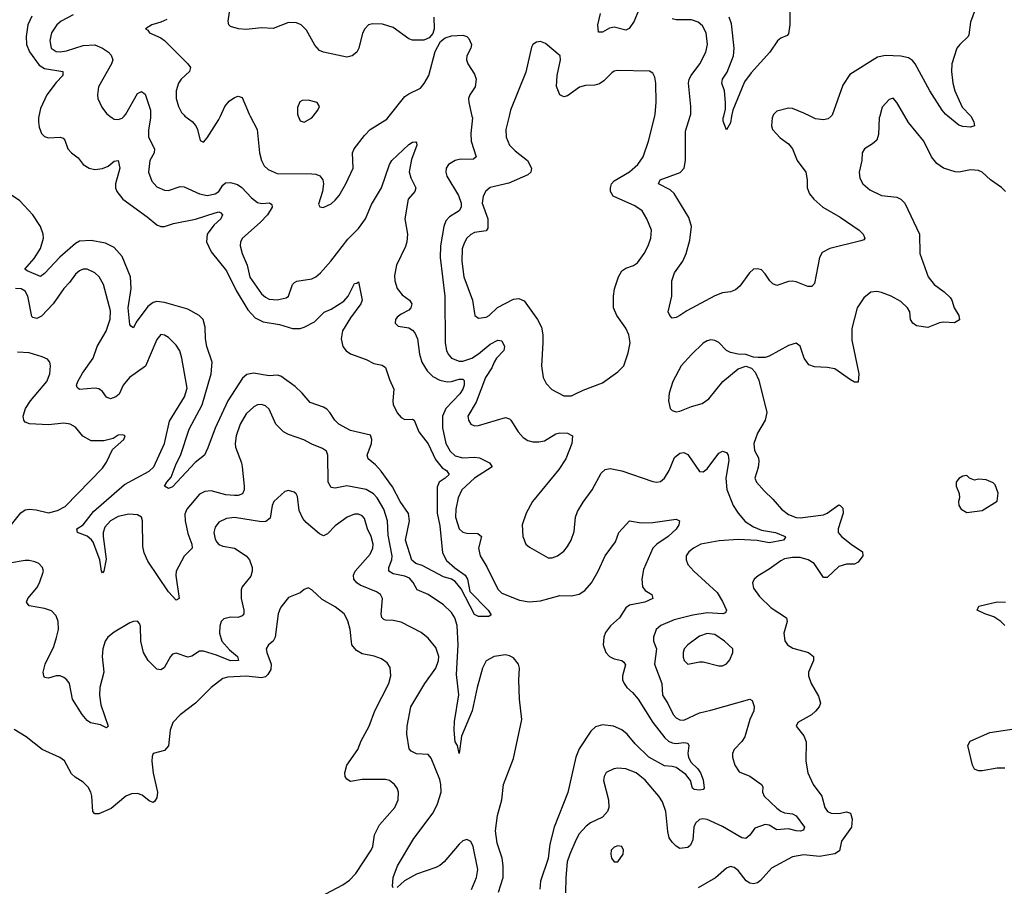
# Model space of a CAD drawing. Header units: inches. Extents: x 1771504 to 1971212, y 471788 to 643615.
# Tile 489 of 587: x 1893622 to 1898704, y 596024 to 600497. Entities that reach past the tile are written whole.
import ezdxf

# ---------------------------------------------------------------- set-up
doc = ezdxf.new("R2010")
doc.units = ezdxf.units.IN
doc.header["$MEASUREMENT"] = 0
doc.layers.add('B8599', color=7, linetype='Continuous')
doc.layers.add('B8690', color=7, linetype='Continuous')

msp = doc.modelspace()

# ---------------------------------------------------------------- linework, layer by layer
at = {"layer": 'B8599', "color": 5}
for points, elevation in [([(1893721.4, 600000), (1893719.1, 599990), (1893719.1, 599970), (1893722.5, 599942.5), (1893734.7, 599910), (1893750, 599894.7), (1893770, 599887.5), (1893830, 599890.9), (1893846.2, 599886.2), (1893855, 599875), (1893870.3, 599830), (1893888.9, 599810), (1893923.9, 599783.9), (1893950.2, 599750), (1893980.4, 599730), (1894010, 599724.1), (1894050, 599728.3), (1894078.2, 599741.8), (1894110, 599767.4), (1894130, 599770.4), (1894139, 599730), (1894115.9, 599650), (1894116.1, 599630), (1894123.2, 599610), (1894154.5, 599570), (1894280.2, 599480.2), (1894330, 599437.5), (1894350, 599429.3), (1894370, 599429.3), (1894415.6, 599444.4), (1894530, 599467.6), (1894630, 599501.1), (1894650, 599504.9), (1894659.6, 599499.6), (1894668.9, 599490), (1894659.7, 599470), (1894623.5, 599436.5), (1894589.8, 599390.2), (1894585.2, 599350), (1894610, 599299.2), (1894690, 599200.2), (1894739.9, 599099.9), (1894799.8, 598999.8), (1894837.9, 598957.9), (1894878.5, 598938.5), (1894963.3, 598923.3), (1895030, 598903.3), (1895070, 598904), (1895090.5, 598909.5), (1895143.1, 598936.9), (1895192.8, 598987.2), (1895230, 599002.3), (1895294.9, 599045.1), (1895317.1, 599070), (1895350, 599134.9), (1895362.7, 599137.3), (1895370, 599144.7), (1895389.2, 599050), (1895383.2, 599030), (1895330, 598958), (1895288.4, 598891.6), (1895281, 598850), (1895289.4, 598810), (1895307.4, 598787.4), (1895330, 598772.4), (1895410, 598742.7), (1895450, 598722.3), (1895493.2, 598713.2), (1895510, 598701.3), (1895530, 598640.4), (1895553.1, 598590), (1895547.7, 598530), (1895550, 598511), (1895570, 598467.9), (1895590, 598444.2), (1895610, 598433.4), (1895650, 598434.9), (1895657.3, 598430), (1895682.3, 598370), (1895730, 598308.5), (1895767.8, 598227.8), (1895803.2, 598183.2), (1895824.7, 598170), (1895839.1, 598150), (1895818.5, 598130), (1895787.6, 598110), (1895776.1, 598083.9), (1895777, 597950), (1895790, 597884.7), (1895804.5, 597744.5), (1895825.3, 597705.3), (1895867, 597667), (1895921.5, 597630), (1895933, 597610), (1895945.7, 597545.7), (1896040.2, 597450), (1896055.3, 597424.7), (1896043.5, 597416.5), (1895990, 597417.4), (1895970, 597426.6), (1895899.9, 597559.9), (1895870, 597596.9), (1895850, 597609.7), (1895810, 597622), (1895699.9, 597679.9), (1895665.7, 597690), (1895646.7, 597706.7), (1895613.7, 597810), (1895634.2, 597910), (1895628.1, 597948.1), (1895585.9, 598010), (1895545.5, 598085.5), (1895487.2, 598167.2), (1895458.8, 598198.8), (1895419.7, 598230), (1895415.5, 598250), (1895437.8, 598310), (1895438.9, 598330), (1895431.8, 598351.8), (1895330, 598377.2), (1895268.9, 598408.9), (1895247.7, 598430), (1895223.5, 598470), (1895207.4, 598487.4), (1895190, 598497.8), (1895121.6, 598521.6), (1895079.7, 598570), (1895043.2, 598603.2), (1894970, 598657.8), (1894950, 598661.6), (1894910, 598659.6), (1894827.8, 598672.2), (1894794.9, 598665.1), (1894772.3, 598647.7), (1894696.4, 598530), (1894630, 598388.7), (1894593.3, 598286.7), (1894575.2, 598250), (1894528.2, 598211.8), (1894410, 598085.6), (1894390, 598077), (1894370, 598089.2), (1894380.5, 598110), (1894403.3, 598136.7), (1894430, 598205.3), (1894452.3, 598247.7), (1894495.8, 598384.2), (1894564, 598510), (1894609.8, 598669.8), (1894615.4, 598730), (1894588.4, 598810), (1894581.6, 598850), (1894579.4, 598910), (1894568.7, 598950), (1894548.2, 598970), (1894490, 599002.8), (1894370, 599037.5), (1894330, 599042.5), (1894310, 599036.8), (1894284, 599016), (1894223.3, 598936.6), (1894210, 598906), (1894195.3, 598915.3), (1894190, 598924), (1894181.9, 599010), (1894197.5, 599110), (1894194.4, 599170), (1894150, 599274.6), (1894110, 599320.6), (1894064.2, 599344.2), (1893990, 599357.2), (1893930, 599354.4), (1893910, 599342.8), (1893828.7, 599271.3), (1893750, 599186.5), (1893730, 599171.5), (1893660.2, 599200.2), (1893648, 599210), (1893696.1, 599263.9), (1893730, 599316.5), (1893745.2, 599370), (1893743.4, 599390), (1893729.3, 599430), (1893690, 599489.8), (1893622, 599562), (1893574.4, 599594.4)], 320), ([(1894086.3, 600000), (1894099.1, 599990), (1894110, 599984.2), (1894130, 599982.3), (1894150, 599989.1), (1894160.3, 600000)], 340), ([(1894297.1, 600000), (1894297.2, 599990), (1894286.5, 599926.5), (1894286.4, 599890), (1894317.6, 599830), (1894315.2, 599810), (1894293.2, 599770), (1894287.2, 599710), (1894303.7, 599663.7), (1894330, 599634), (1894370, 599617.2), (1894390, 599616.2), (1894450, 599636.5), (1894470, 599635.2), (1894550, 599598.6), (1894590.1, 599590.1), (1894630, 599597.6), (1894648.9, 599610), (1894670, 599642.6), (1894684.7, 599655.3), (1894710, 599656.9), (1894746.5, 599646.5), (1894769, 599631), (1894818.1, 599578.1), (1894850, 599554), (1894871.6, 599548.4), (1894911.3, 599551.3), (1894923.4, 599543.4), (1894924.4, 599530), (1894901.6, 599490), (1894863.7, 599450), (1894772.3, 599370), (1894761.6, 599350), (1894759.8, 599330), (1894769.4, 599290), (1894795.3, 599230), (1894810, 599167.7), (1894870, 599082.6), (1894890, 599064.2), (1894910, 599054.7), (1894950, 599051.9), (1894998, 599062), (1895010, 599070.4), (1895029.8, 599130), (1895040, 599140), (1895052.5, 599147.5), (1895130, 599159.1), (1895150, 599169.1), (1895174.7, 599190), (1895227.6, 599250), (1895315.1, 599364.9), (1895370, 599419), (1895406.3, 599470), (1895436.9, 599543.1), (1895488.6, 599630), (1895530.6, 599749.4), (1895542.2, 599770), (1895630, 599853.8), (1895650, 599865.5), (1895666, 599866), (1895670, 599862), (1895672, 599850), (1895644, 599776), (1895632.6, 599712.6), (1895640.5, 599680.5), (1895667.4, 599630), (1895661.3, 599610), (1895627, 599570), (1895609.3, 599470), (1895623.2, 599390), (1895620.2, 599350), (1895613.8, 599326.2), (1895567, 599230), (1895557, 599177), (1895558.5, 599150), (1895570.2, 599110), (1895596.5, 599076.5), (1895634, 599050), (1895646.3, 599030), (1895640.9, 599010), (1895630, 598997.4), (1895590, 598977.4), (1895570, 598961.3), (1895562.4, 598950), (1895560.3, 598930), (1895575.3, 598915.2), (1895630, 598906.7), (1895650, 598894.9), (1895661.4, 598881.4), (1895675, 598850), (1895686, 598770), (1895697.8, 598730), (1895724.6, 598684.6), (1895754.9, 598654.9), (1895790, 598637.1), (1895828.1, 598628.1), (1895850, 598629.1), (1895890, 598641.5), (1895910, 598641.1), (1895915.5, 598635.5), (1895916, 598610), (1895908.8, 598590), (1895893.2, 598566.8), (1895820.9, 598490), (1895804.3, 598450), (1895803.6, 598390), (1895821.4, 598310), (1895843.5, 598270), (1895870, 598246.1), (1895910, 598236.5), (1895970, 598239.9), (1895995.3, 598235.3), (1896046.4, 598210), (1896060.7, 598190), (1895968.8, 598130), (1895903.9, 598070), (1895885, 598030), (1895872.5, 597970), (1895870.8, 597930), (1895889.4, 597870), (1895910, 597851.3), (1895930, 597846.4), (1895985.8, 597845.8), (1896005.7, 597830), (1895990.2, 597770), (1895998, 597730), (1896033.6, 597673.6), (1896090, 597558.5), (1896110, 597536.3), (1896201.2, 597501.2), (1896252.1, 597492), (1896310, 597497.2), (1896410, 597524.7), (1896470, 597523.5), (1896510, 597532.2), (1896539.1, 597550), (1896573.1, 597590), (1896607.4, 597650), (1896643.9, 597730), (1896697.7, 597802.3), (1896714.5, 597850), (1896768.9, 597911.1), (1896830, 597899.7), (1896890, 597902.3), (1897010, 597918.3), (1897027.7, 597910), (1897024, 597890), (1897010, 597867.8), (1896968.9, 597830), (1896910.1, 597789.9), (1896890.2, 597770), (1896841.6, 597658.4), (1896832.9, 597610), (1896836.9, 597570), (1896850.1, 597550.1), (1896885.5, 597530), (1896890.4, 597510), (1896848.4, 597490), (1896770, 597475.2), (1896750, 597462), (1896718.5, 597410), (1896671.4, 597368.6), (1896645.9, 597334.1), (1896636.9, 597310), (1896634.2, 597270), (1896646.9, 597230), (1896666.3, 597210), (1896690, 597198.6), (1896729.4, 597189.4), (1896741, 597181), (1896748, 597168), (1896732.6, 597110), (1896733.6, 597090), (1896741.3, 597070), (1896755, 597050), (1896785.1, 597025.1), (1896814.5, 596990), (1896889.3, 596870), (1896951, 596791), (1896970, 596772.7), (1896990, 596764), (1897010, 596760.9), (1897050, 596766.7), (1897070, 596763), (1897075.5, 596750), (1897070.1, 596710), (1897073.5, 596690), (1897085.2, 596665.2), (1897122.8, 596630), (1897136.1, 596610), (1897150, 596573.4), (1897155.6, 596530), (1897150, 596523.5), (1897130, 596519.8), (1897103, 596523), (1897095.1, 596530), (1897083.5, 596570), (1897060.5, 596600.5), (1897010, 596636.5), (1896990, 596642.7), (1896950, 596645.4), (1896870, 596689.9), (1896799.1, 596759.1), (1896758.2, 596810), (1896730, 596831.2), (1896687, 596850), (1896630, 596858), (1896593.4, 596846.6), (1896570, 596825.6), (1896510, 596734.2), (1896492.3, 596690), (1896451.7, 596508.3), (1896380.5, 596330), (1896357.7, 596242.3), (1896350, 596168), (1896309.5, 596050), (1896306.4, 596010)], 340), ([(1894474.9, 600000), (1894512.4, 599972.4), (1894530.3, 599950), (1894539.6, 599930), (1894553.4, 599873.4), (1894570, 599864.9), (1894590, 599888), (1894650, 599982), (1894658.3, 600000)], 360), ([(1894811, 600000), (1894847.8, 599930), (1894859.7, 599810), (1894870.1, 599770.2), (1894883.5, 599743.5), (1894904.4, 599724.4), (1894950, 599703.8), (1895130, 599702.4), (1895150, 599700.3), (1895171.3, 599691.3), (1895187, 599670), (1895190.3, 599650), (1895184.2, 599610), (1895164.5, 599544.5), (1895170.9, 599530.9), (1895187.9, 599527.9), (1895230, 599546.7), (1895250, 599566), (1895270, 599590.6), (1895305.1, 599650), (1895342.6, 599730), (1895340.3, 599810), (1895348.8, 599830), (1895400.9, 599899.1), (1895431.2, 599930), (1895516.2, 599983.8), (1895529.2, 600000)], 360), ([(1895059.8, 600000), (1895070, 599976), (1895090, 599967.7), (1895130, 599990.8), (1895137.3, 600000)], 380), ([(1895955.9, 600000), (1895958.2, 599990), (1895950.2, 599909.8), (1895952.5, 599870), (1895977.8, 599790), (1895963.4, 599776.6), (1895890, 599774.9), (1895869.5, 599770.5), (1895835.6, 599750), (1895823.2, 599730), (1895820.6, 599710), (1895826.2, 599690), (1895887.5, 599590), (1895900.1, 599550), (1895901.4, 599530), (1895890.1, 599509.9), (1895840.6, 599479.4), (1895821.6, 599458.4), (1895810.8, 599429.2), (1895793.7, 599330), (1895792.4, 599270), (1895816.8, 599070), (1895817.5, 598830), (1895824.5, 598790), (1895833.1, 598770), (1895850.2, 598750), (1895890, 598734.7), (1895910, 598735), (1895955.5, 598750), (1895990, 598771.9), (1896050, 598821.7), (1896090, 598842.2), (1896110, 598839.6), (1896124.5, 598810), (1896120.8, 598790), (1896083.5, 598750), (1896070.2, 598730), (1896059.3, 598700.7), (1896027, 598650), (1895977.3, 598522.7), (1895934.4, 598450), (1895938.4, 598430), (1895950.8, 598410), (1895970, 598401.3), (1895990, 598401.7), (1896130, 598444.2), (1896150, 598437), (1896156.5, 598430), (1896195.2, 598370), (1896220.6, 598340.6), (1896245.2, 598325.2), (1896270, 598318.4), (1896302.2, 598317.8), (1896330, 598323.6), (1896390, 598360.3), (1896410, 598365.5), (1896450, 598362.4), (1896475.8, 598350), (1896471.3, 598310), (1896440.2, 598230), (1896404.3, 598175.7), (1896269.4, 598010.6), (1896235.8, 597950), (1896216.1, 597890), (1896219.6, 597830), (1896234.9, 597790), (1896253.9, 597773.9), (1896350, 597719), (1896370, 597719), (1896398.4, 597730), (1896430, 597753.4), (1896450, 597777.6), (1896469.1, 597810.9), (1896484.4, 597855.6), (1896491.4, 597930), (1896500.9, 597959.1), (1896530, 598007), (1896577.2, 598070), (1896623.9, 598156.1), (1896644, 598176), (1896670, 598181.3), (1896730, 598169), (1896890, 598113.1), (1896910, 598110.3), (1896930, 598113.7), (1896950, 598130.4), (1896974.5, 598170), (1897002.3, 598237.7), (1897030, 598259.6), (1897050, 598263.2), (1897070, 598252.9), (1897130, 598165.3), (1897150, 598163.1), (1897170, 598179.6), (1897230, 598259.5), (1897250, 598270.2), (1897270, 598263.1), (1897278, 598250), (1897281.7, 598221.7), (1897266.4, 598130), (1897272.2, 598072.2), (1897305.3, 597990), (1897329.6, 597950), (1897366.9, 597906.9), (1897410, 597880.1), (1897450, 597863.1), (1897522.4, 597850), (1897573.7, 597830), (1897574.2, 597825.8), (1897564.7, 597810), (1897490, 597797.3), (1897429, 597809), (1897330, 597813.3), (1897232.5, 597807.5), (1897137.3, 597790), (1897099.3, 597770), (1897075.8, 597750), (1897062.3, 597730), (1897061.7, 597710), (1897070, 597685.5), (1897101.1, 597650), (1897221.1, 597541.1), (1897250, 597494.6), (1897270, 597448.7), (1897265.1, 597434.9), (1897251.3, 597430), (1897170, 597435.4), (1897095.9, 597424.1), (1897000.3, 597399.7), (1896930.4, 597370), (1896907, 597350), (1896892.6, 597310), (1896893.8, 597290), (1896909.4, 597249.4), (1896898.9, 597170), (1896936.1, 597070), (1896940.2, 597010), (1896967.3, 596967.3), (1896995, 596910), (1897010, 596894.2), (1897030, 596883), (1897050, 596881), (1897130, 596920.2), (1897190, 596932.6), (1897390, 596990.4), (1897403, 596983), (1897412.4, 596952.4), (1897411.2, 596930), (1897390, 596884.5), (1897364.1, 596795.9), (1897349.4, 596770.6), (1897310.4, 596730), (1897300.5, 596710), (1897300.5, 596690), (1897312.4, 596650), (1897334.7, 596614.7), (1897390, 596592.7), (1897450.8, 596550), (1897457, 596537), (1897456, 596510), (1897464.9, 596490), (1897530, 596426.7), (1897550, 596411), (1897570, 596402.5), (1897610, 596398.2), (1897630, 596386.9), (1897672.4, 596330), (1897667.1, 596312.9), (1897651.7, 596308.3), (1897630.1, 596309.9), (1897590, 596319.9), (1897530, 596316.2), (1897490, 596340.2), (1897470, 596342.6), (1897416, 596324), (1897390, 596288.2), (1897369.1, 596270.9), (1897350, 596274.5), (1897250, 596333), (1897170, 596368.7), (1897148.2, 596371.8), (1897130, 596368.2), (1897110, 596349.5), (1897102.2, 596330), (1897095.6, 596264.4), (1897084.3, 596235.7), (1897070, 596223.5), (1897030, 596219.7), (1897010.9, 596230.9), (1896990, 596251.3), (1896974.9, 596274.9), (1896967, 596307), (1896956.3, 596410), (1896940.4, 596460.4), (1896920.4, 596490), (1896850, 596572.3), (1896803.5, 596610), (1896750, 596630.8), (1896710, 596634), (1896689.3, 596630.7), (1896649.2, 596610.8), (1896638.7, 596590), (1896636, 596570), (1896661.8, 596470), (1896662.2, 596430), (1896656.3, 596410), (1896630, 596380.8), (1896568.8, 596351.2), (1896545.6, 596334.4), (1896510, 596295.4), (1896493.9, 596266.1), (1896460.6, 596190), (1896448.1, 596150), (1896440.2, 596070), (1896439.7, 595990)], 360), ([(1896148, 600000), (1896131.1, 599930), (1896133.4, 599890), (1896150.2, 599850.2), (1896180.1, 599820.1), (1896242.8, 599770), (1896264, 599730), (1896260.3, 599710), (1896244.3, 599695.7), (1896147.3, 599652.7), (1896050, 599631.4), (1896027.1, 599612.9), (1896013.6, 599586.4), (1896009.6, 599550.4), (1896038, 599470), (1896038.5, 599421.5), (1896030, 599407.7), (1895970, 599398), (1895950, 599389), (1895929.7, 599370.3), (1895915.5, 599344.5), (1895906.3, 599313.7), (1895903.4, 599250), (1895913.8, 599170), (1895958.2, 599050), (1895970.5, 598970), (1895990, 598955.8), (1896030, 598960.9), (1896045.1, 598970), (1896088.5, 599011.5), (1896170, 599053.8), (1896197.6, 599057.6), (1896225.8, 599045.8), (1896294.7, 598950), (1896315.2, 598910), (1896321.6, 598870), (1896321.6, 598830), (1896314.6, 598710), (1896323.7, 598650), (1896338.6, 598618.5), (1896368.2, 598588.2), (1896430, 598556.5), (1896470, 598555.3), (1896490, 598565.3), (1896530, 598585.7), (1896630, 598622.4), (1896710, 598679.3), (1896739.6, 598710), (1896762, 598778), (1896772.4, 598830), (1896765.7, 598870), (1896750, 598905.1), (1896703.9, 598970), (1896687.6, 599010), (1896686.6, 599070), (1896692.7, 599107.3), (1896712.2, 599170), (1896730, 599200.3), (1896750, 599215.2), (1896790, 599228.9), (1896810, 599242), (1896844.4, 599290), (1896865.7, 599330), (1896879.7, 599370), (1896883.1, 599410), (1896859.7, 599470), (1896834, 599510), (1896796.2, 599536.2), (1896685.9, 599585.9), (1896670.6, 599610), (1896670.6, 599630), (1896677, 599650), (1896690, 599665.4), (1896770, 599712.3), (1896812, 599750), (1896839.3, 599790), (1896867.8, 599870), (1896899.7, 600000)], 380), ([(1897509.8, 600000), (1897505.5, 599990), (1897502, 599950), (1897507.3, 599930), (1897546.6, 599886.6), (1897590, 599857.3), (1897610, 599831), (1897635.3, 599770), (1897679.5, 599710), (1897687, 599670), (1897685.7, 599630), (1897698, 599598), (1897720.5, 599570), (1897768, 599530), (1897857.3, 599477.3), (1897954.4, 599410), (1897974.9, 599390), (1897984, 599370), (1897978.4, 599361.6), (1897964.1, 599355.9), (1897803.6, 599316.5), (1897764.5, 599295.6), (1897750.2, 599269.8), (1897724.9, 599135.1), (1897710, 599119.5), (1897690, 599119.6), (1897630, 599144.5), (1897610, 599147), (1897590, 599146.6), (1897530, 599124.5), (1897510, 599134.5), (1897494.5, 599150), (1897470, 599186), (1897450, 599206), (1897430, 599212), (1897410, 599209.4), (1897388.9, 599191.1), (1897338.3, 599121.7), (1897316.7, 599103.3), (1897290, 599091.8), (1897250, 599087.6), (1897210, 599071.5), (1897066.1, 598993.9), (1897030, 598969.5), (1897010, 598959.3), (1896990, 598957.2), (1896977.2, 598970), (1896969.5, 598990), (1896987.8, 599070), (1896987.1, 599150), (1897002.2, 599190), (1897043.9, 599250), (1897061.8, 599290), (1897081.1, 599358.9), (1897089, 599430), (1897075.8, 599475.8), (1896999.8, 599599.8), (1896978.7, 599618.7), (1896918.4, 599650), (1896927.8, 599670), (1897030.7, 599709.3), (1897051.2, 599730), (1897058.5, 599770), (1897058.7, 599921.3), (1897082.6, 600000)], 360), ([(1898060.9, 600000), (1898058, 599990), (1898055.4, 599904.6), (1898045.3, 599874.8), (1898024.2, 599855.8), (1897982, 599830), (1897970.3, 599810), (1897967.9, 599770), (1897955.3, 599710), (1897958.9, 599678.9), (1897974, 599650), (1898010, 599619.5), (1898070, 599590.3), (1898150, 599580.8), (1898170.1, 599570.1), (1898190.2, 599550), (1898266.2, 599390), (1898268.2, 599290), (1898310.2, 599170.2), (1898341.3, 599130), (1898393.3, 599093.3), (1898424, 599064), (1898433.7, 599050), (1898444.6, 599010), (1898468.9, 598970), (1898472.8, 598947.2), (1898447.3, 598932.7), (1898390, 598936), (1898370, 598932.8), (1898310, 598908.7), (1898250, 598916.4), (1898231.5, 598930), (1898219.7, 598950), (1898216.8, 598990), (1898204.5, 599010), (1898170, 599041.8), (1898120.5, 599070), (1898070, 599089), (1898046.5, 599093.5), (1898014.8, 599090), (1897979.1, 599060.9), (1897944.6, 599010), (1897916.8, 598903.2), (1897916.7, 598843.3), (1897953, 598670), (1897950, 598627), (1897930, 598626.9), (1897910, 598637.7), (1897830, 598694.8), (1897790, 598702.4), (1897724.7, 598704.7), (1897695.5, 598715.5), (1897671.1, 598750), (1897650, 598812.7), (1897630, 598827.8), (1897590, 598816.1), (1897490, 598761.1), (1897470, 598754.3), (1897433, 598753), (1897410, 598754.5), (1897369.4, 598769.4), (1897330, 598771.5), (1897290, 598779.7), (1897269.8, 598789.8), (1897230, 598831.3), (1897210, 598842), (1897190, 598844.4), (1897170, 598839.8), (1897150, 598826.9), (1897090, 598769.8), (1897036.9, 598710), (1896993, 598630), (1896974.7, 598570), (1896970.3, 598530.3), (1896979.3, 598490), (1896990, 598479.3), (1897010, 598473.7), (1897030, 598476), (1897090, 598500.2), (1897144.5, 598515.5), (1897179, 598541), (1897251.1, 598630), (1897330, 598694.4), (1897370, 598708.2), (1897398.3, 598698.3), (1897417.5, 598677.5), (1897436.7, 598636.7), (1897479.1, 598470), (1897469.3, 598430), (1897430, 598362.6), (1897411.7, 598310), (1897414.3, 598274.3), (1897434.9, 598234.9), (1897437.5, 598217.5), (1897434.4, 598185.6), (1897416, 598130), (1897424.2, 598110), (1897464.6, 598064.6), (1897510, 598023.1), (1897554.5, 597970), (1897590, 597943.8), (1897630, 597927.6), (1897650, 597926.5), (1897770, 597942.1), (1897790, 597950.8), (1897850, 597992.4), (1897856.3, 597990), (1897870, 597976.3), (1897872, 597950), (1897846.9, 597870), (1897846.7, 597850), (1897863.8, 597830), (1897912.8, 597790), (1897972.8, 597750), (1897974, 597730), (1897950, 597696.8), (1897930, 597686.2), (1897890, 597686.6), (1897850, 597674.2), (1897790, 597618), (1897770, 597618), (1897722, 597690), (1897692.4, 597710), (1897650, 597720.4), (1897610, 597721.8), (1897570, 597714.2), (1897550, 597704.2), (1897490, 597660.9), (1897432.9, 597627.1), (1897413.4, 597610), (1897404.4, 597590), (1897410, 597562.8), (1897439.9, 597519.9), (1897501.4, 597461.4), (1897580.4, 597410), (1897582.6, 597390), (1897566.3, 597330), (1897571.6, 597291.6), (1897584.9, 597270), (1897612.7, 597252.7), (1897694, 597230), (1897719.3, 597210), (1897718.4, 597190), (1897693.4, 597130), (1897693.1, 597110), (1897707.4, 597070), (1897745.2, 597005.2), (1897755.6, 596970), (1897747.9, 596950), (1897730, 596927.6), (1897709.4, 596909.4), (1897639.1, 596870), (1897630.5, 596850), (1897670, 596800.4), (1897681.6, 596770), (1897680.2, 596670), (1897689.3, 596609.3), (1897718, 596550), (1897762, 596490), (1897777.6, 596430), (1897790.9, 596410.9), (1897810, 596401.1), (1897850, 596399.2), (1897890, 596407.6), (1897910, 596402), (1897919.2, 596370), (1897915, 596330), (1897863.4, 596256.6), (1897853.3, 596206.7), (1897830, 596192.4), (1897750, 596177.1), (1897670, 596186.8), (1897610, 596175.9), (1897502.3, 596117.7), (1897446, 596054), (1897430, 596042.4), (1897410, 596037.4), (1897390, 596040.9), (1897371.8, 596051.8), (1897330, 596104.8), (1897310, 596121.1), (1897290, 596126.6), (1897270, 596118), (1897212.9, 596067.2), (1897123.9, 596016.1)], 380), ([(1897296.7, 600000), (1897290, 599964), (1897270, 599928.7), (1897253.6, 599973.6), (1897253.3, 599990), (1897255.9, 600000)], 340), ([(1897810.4, 600000), (1897794.5, 599985.5), (1897770, 599980.9), (1897730, 599986.2), (1897701.7, 600000)], 360), ([(1898710.6, 599610), (1898690, 599631.3), (1898632.8, 599670), (1898590, 599709.8), (1898570, 599718.4), (1898530, 599722.5), (1898470, 599710.7), (1898450, 599711.5), (1898390.5, 599730.5), (1898355, 599755), (1898327.4, 599790), (1898289, 599871), (1898210, 599967), (1898190.6, 600000)], 380), ([(1898530.5, 600000), (1898547.4, 599970), (1898550.4, 599949.6), (1898530, 599943), (1898490, 599946), (1898470, 599953.1), (1898412.1, 600000)], 360), ([(1896094, 595994), (1896116.5, 596070), (1896118, 596130), (1896111.9, 596170), (1896086.2, 596246.2), (1896078.5, 596310), (1896088.2, 596390), (1896110.4, 596470), (1896118.6, 596550), (1896170, 596683.8), (1896214.2, 596885.8), (1896201.6, 596990), (1896197.6, 597090), (1896201.6, 597150), (1896197.3, 597170), (1896170, 597202.8), (1896150, 597214.3), (1896130, 597218.4), (1896070.6, 597210), (1896030, 597187.3), (1896010.7, 597149.3), (1895982.3, 597050), (1895957.5, 596930), (1895901.7, 596798.3), (1895890, 596708.7), (1895882, 596750), (1895870, 596769.2), (1895863.7, 596830), (1895865.3, 596874.7), (1895887.9, 597012.1), (1895877.2, 597117.2), (1895885.8, 597270), (1895879.6, 597370), (1895868.6, 597410), (1895850, 597436.5), (1895810, 597477), (1895730, 597529.9), (1895674.1, 597554.1), (1895653, 597593), (1895633.9, 597613.9), (1895610, 597624.9), (1895550, 597637.3), (1895527.3, 597650), (1895526.8, 597670), (1895543.1, 597710), (1895545, 597730), (1895523.5, 597836.5), (1895520.2, 597910), (1895501.4, 597970), (1895466.8, 598030), (1895447.7, 598050), (1895410, 598072.1), (1895310, 598090.6), (1895250, 598079.8), (1895230, 598083.1), (1895214.4, 598110), (1895212.6, 598250), (1895205.6, 598270), (1895184.2, 598284.2), (1895130, 598305.6), (1895088.1, 598328.1), (1895010, 598356), (1894983.6, 598370), (1894944, 598410), (1894910, 598487.3), (1894890, 598503.6), (1894870, 598511.5), (1894850, 598509.6), (1894830, 598499.7), (1894790, 598462.4), (1894760.2, 598410), (1894738.8, 598350), (1894733.4, 598310), (1894735.8, 598290), (1894766.4, 598210), (1894769.3, 598190), (1894780.2, 598090), (1894780.2, 598070), (1894771.5, 598050), (1894750, 598041.8), (1894730, 598040.6), (1894685.5, 598045.5), (1894610, 598064.5), (1894578, 598062), (1894550, 598048.2), (1894483.8, 597970), (1894475, 597945), (1894476.1, 597910), (1894490, 597844.9), (1894510.2, 597790), (1894511.4, 597770), (1894470, 597728.6), (1894428.8, 597650), (1894427.8, 597627.8), (1894444.7, 597510), (1894430, 597501.2), (1894390, 597543.5), (1894282.4, 597702.4), (1894264.5, 597744.5), (1894257.6, 597777.6), (1894256.2, 597910), (1894249.7, 597930), (1894230, 597940.9), (1894185.7, 597945.7), (1894130, 597932.8), (1894090.1, 597910), (1894062.1, 597877.9), (1894052.7, 597850), (1894052.2, 597830), (1894068.2, 597711.8), (1894056.3, 597650), (1894050, 597641.2), (1894043.7, 597650), (1894035.6, 597710), (1894000.8, 597800.8), (1893993.1, 597813.1), (1893970, 597831.9), (1893920.5, 597850), (1893916.9, 597870), (1893950, 597889.2), (1894002.1, 597957.9), (1894162.1, 598097.9), (1894290, 598166.8), (1894314, 598190), (1894368.8, 598310), (1894395.1, 598424.9), (1894472.1, 598550), (1894485.5, 598594.5), (1894458.6, 598750), (1894447.7, 598787.7), (1894430, 598816.9), (1894390, 598857.6), (1894370, 598869.6), (1894350, 598871.8), (1894330, 598846.6), (1894271.6, 598708.4), (1894189.3, 598650), (1894156.3, 598610), (1894134.9, 598565.1), (1894117.4, 598550), (1894090, 598540.7), (1894070, 598548.3), (1894050, 598577.3), (1894030, 598592.2), (1894010, 598594.9), (1893930, 598589), (1893918, 598598), (1893914.7, 598610), (1893922.2, 598630), (1893946.8, 598673.2), (1894001.7, 598750), (1894021.4, 598810), (1894068, 598890), (1894089.2, 598950.8), (1894090, 598995.1), (1894053.7, 599130), (1894031.6, 599170), (1894010, 599189.8), (1893970, 599209.8), (1893950, 599209.7), (1893930, 599201.1), (1893910, 599183.6), (1893879.4, 599140.6), (1893850, 599109.3), (1893795.3, 599030), (1893733.8, 598966.2), (1893710, 598954.7), (1893690, 598959.6), (1893685, 598965), (1893663, 599070), (1893650, 599096.2), (1893628.8, 599108.8), (1893601, 599110)], 340), ([(1893565.5, 597874.5), (1893627.9, 597952.1), (1893650, 597967.3), (1893670, 597971), (1893707.7, 597967.7), (1893770, 597951.2), (1893816.5, 597963.5), (1893856.2, 597983.8), (1894050, 598182.4), (1894070, 598213.4), (1894100.5, 598279.5), (1894159, 598330), (1894166, 598350), (1894154, 598354), (1894130, 598352.3), (1894104.5, 598335.5), (1894056.7, 598323.3), (1893990, 598323.1), (1893946.9, 598346.9), (1893910, 598394), (1893882, 598410), (1893850, 598414.7), (1893770, 598406), (1893671.7, 598411.7), (1893650, 598419.7), (1893643.5, 598430), (1893640.2, 598450), (1893651.3, 598490), (1893676.8, 598530), (1893761.2, 598630), (1893776.8, 598670), (1893781.4, 598710), (1893777.7, 598730), (1893764.9, 598744.9), (1893737.3, 598757.3), (1893670, 598778.4), (1893610, 598781.5)], 360), ([(1895550, 596015.3), (1895545.4, 596025.4), (1895549.7, 596069.7), (1895572, 596130), (1895656.5, 596270), (1895756.1, 596403.9), (1895778.3, 596450), (1895796.8, 596510), (1895795.7, 596550), (1895790, 596574.5), (1895745, 596685), (1895730, 596703.5), (1895670, 596707.4), (1895641.7, 596721.7), (1895632.8, 596732.8), (1895619.3, 596810), (1895622.2, 596850), (1895640.8, 596950), (1895712.4, 597070), (1895769.8, 597150), (1895783.4, 597190), (1895784.6, 597210), (1895770, 597255.8), (1895730, 597304.4), (1895693.6, 597333.6), (1895590, 597387.7), (1895550, 597396.5), (1895510, 597397.3), (1895501.7, 597401.7), (1895491.8, 597411.8), (1895488.4, 597428.4), (1895495.3, 597510), (1895484.7, 597530), (1895464.3, 597544.3), (1895379.2, 597579.2), (1895362.2, 597590), (1895345.8, 597610), (1895344.4, 597630), (1895353.8, 597650), (1895430, 597738.5), (1895444.9, 597770), (1895446.1, 597790), (1895435.8, 597830), (1895417.1, 597870), (1895401.9, 597921.9), (1895390, 597937.1), (1895370, 597945.2), (1895350, 597944.9), (1895312.9, 597930), (1895250, 597885), (1895210, 597842.7), (1895190, 597833.3), (1895170, 597843.1), (1895101, 597901), (1895082.5, 597922.5), (1895063.9, 597963.9), (1895056.4, 598036.4), (1895049.7, 598049.7), (1895038.5, 598058.5), (1895010, 598067.8), (1894990, 598062.4), (1894934.3, 598010), (1894924.7, 597990), (1894915, 597925), (1894892.8, 597907.2), (1894870, 597905.7), (1894730, 597927.2), (1894690, 597922.4), (1894650, 597903.7), (1894630, 597877.4), (1894624.5, 597850), (1894630, 597816.4), (1894640, 597800), (1894650, 597787.5), (1894670, 597778.9), (1894730, 597769), (1894790.6, 597730), (1894808.7, 597708.7), (1894821.6, 597670), (1894822.4, 597650), (1894815.6, 597624.4), (1894770.6, 597569.4), (1894765.2, 597554.8), (1894764.6, 597510), (1894778.5, 597450), (1894779, 597430), (1894770, 597420.4), (1894750, 597411.9), (1894710, 597413.8), (1894676, 597404), (1894661.8, 597390), (1894654.1, 597365.9), (1894652.7, 597330), (1894665.6, 597290), (1894704, 597244), (1894745.7, 597210), (1894750.4, 597190), (1894710, 597188.5), (1894637.4, 597217.4), (1894570, 597237.3), (1894550, 597238), (1894510, 597212.1), (1894490, 597206.2), (1894430, 597227.6), (1894410, 597221.5), (1894399.7, 597210), (1894367.7, 597152.3), (1894350, 597140.9), (1894330, 597144.2), (1894284.4, 597190), (1894261.1, 597230), (1894247.7, 597290), (1894246, 597366), (1894240.7, 597380.7), (1894230, 597391.8), (1894210, 597391.1), (1894190, 597384), (1894110, 597336), (1894077, 597310), (1894062.8, 597290), (1894050.2, 597250), (1894047.3, 597210), (1894055.7, 597130), (1894034.7, 597050), (1894033, 597010), (1894041.3, 596961.3), (1894078, 596850), (1894070, 596842), (1894038.2, 596858.2), (1893988, 596868), (1893970, 596880.5), (1893944.4, 596910), (1893894.5, 596990), (1893878.8, 597070), (1893865.1, 597090), (1893850, 597102.3), (1893830, 597109.8), (1893810, 597109.8), (1893770, 597098.3), (1893750, 597102), (1893745.7, 597110), (1893743.8, 597130), (1893753.3, 597170), (1893797.8, 597262.2), (1893811.7, 597308.3), (1893821.4, 597350), (1893821.1, 597390), (1893810, 597420.5), (1893785.2, 597445.2), (1893750, 597458.4), (1893671.3, 597471.3), (1893657.6, 597490), (1893663, 597510), (1893710, 597565.3), (1893723.9, 597590), (1893745.1, 597650), (1893739.5, 597670), (1893720.9, 597690), (1893699.6, 597699.6), (1893670, 597706), (1893650, 597705), (1893568.7, 597691.3)], 360), ([(1895172.4, 595970), (1895290, 596032.1), (1895324.5, 596055.5), (1895357.6, 596090), (1895436.4, 596210), (1895445.1, 596230), (1895452.9, 596290), (1895478.5, 596341.5), (1895558.4, 596430), (1895575.8, 596470), (1895576.9, 596510), (1895569.7, 596530), (1895556.3, 596550), (1895530.6, 596570.6), (1895510, 596575.1), (1895390, 596575.1), (1895330, 596564.7), (1895310, 596577.2), (1895302, 596590), (1895299.6, 596610), (1895311.1, 596650), (1895367.2, 596730), (1895384.6, 596775.4), (1895426, 596850), (1895454.6, 596930), (1895526.8, 597070), (1895537.8, 597110), (1895533.5, 597153.5), (1895517.8, 597177.8), (1895490, 597198.5), (1895452.3, 597212.3), (1895390, 597223.1), (1895360.5, 597240.5), (1895336.8, 597270), (1895327, 597350), (1895314.9, 597394.9), (1895296, 597430), (1895250, 597467.3), (1895183.6, 597503.6), (1895130, 597555.1), (1895110, 597565.1), (1895090, 597556), (1895070, 597538), (1895010, 597515.3), (1894970, 597465.1), (1894962.8, 597450), (1894956.5, 597430), (1894940.7, 597310), (1894930.2, 597289.8), (1894906, 597270), (1894894, 597250), (1894897.3, 597230), (1894920.4, 597170), (1894917.4, 597142.6), (1894903.4, 597116.6), (1894890, 597105.3), (1894870, 597099.7), (1894791.5, 597108.5), (1894696.8, 597103.2), (1894670, 597096.4), (1894610, 597049.8), (1894530.1, 596969.9), (1894450, 596909.8), (1894412.4, 596870), (1894399, 596830), (1894390, 596749.2), (1894370, 596725.6), (1894311, 596710), (1894305.5, 596694.5), (1894303.6, 596670), (1894311.3, 596608.7), (1894333.5, 596510), (1894330, 596480.9), (1894317.5, 596462.5), (1894310, 596456.3), (1894290, 596466), (1894253.7, 596493.7), (1894230, 596502.2), (1894199, 596501), (1894170, 596488.7), (1894094.6, 596425.4), (1894030, 596397.2), (1894010, 596397.2), (1893999.4, 596410), (1893994.6, 596490), (1893989.8, 596510), (1893975.2, 596535.2), (1893950, 596561.1), (1893907.4, 596587.4), (1893890, 596604.2), (1893852.4, 596672.4), (1893828.9, 596688.9), (1893737, 596730), (1893655.8, 596795.8), (1893593.2, 596833.2)], 380), ([(1898706.6, 597370), (1898686, 597390), (1898650, 597414.2), (1898603.7, 597430), (1898564.2, 597450), (1898573.2, 597470), (1898667.2, 597492.8), (1898710, 597490.9)], 380), ([(1898706.7, 596633.3), (1898666.8, 596633.2), (1898590, 596619.8), (1898570, 596619.8), (1898550, 596628.5), (1898540.7, 596650), (1898516.5, 596750), (1898527.5, 596772.5), (1898630, 596818.4), (1898790, 596841.2)], 380), ([(1895953.2, 596006.8), (1895980.3, 596070), (1895987.2, 596110), (1895962.7, 596230), (1895950, 596255.6), (1895930, 596266), (1895910, 596258.9), (1895890, 596241.3), (1895812.9, 596150), (1895790, 596131.1), (1895770, 596120.4), (1895670, 596086.4), (1895608.3, 596051.7), (1895570, 596018)], 360)]:
    msp.add_lwpolyline(points, dxfattribs=dict(at, elevation=elevation))
for points, elevation in [([(1898510, 598143.7), (1898490, 598141.6), (1898470, 598129.7), (1898456.1, 598110), (1898454.9, 598090), (1898470.8, 598050.8), (1898472.1, 598030), (1898467.1, 598010), (1898470.1, 597990), (1898481.6, 597970), (1898510, 597953.1), (1898590, 597963.2), (1898667.8, 598012.2), (1898672.8, 598052.8), (1898656.5, 598096.5), (1898646.8, 598106.8), (1898610, 598122.3), (1898570, 598124.8), (1898550, 598120.9), (1898523.7, 598130)], 420), ([(1897170, 597328.9), (1897130, 597315.8), (1897070, 597269.8), (1897052.4, 597250), (1897046.5, 597230), (1897046.8, 597206.8), (1897052.4, 597190), (1897070, 597170.4), (1897130, 597182), (1897150, 597181.8), (1897230, 597161.8), (1897250, 597162), (1897270, 597171.8), (1897286.7, 597193.3), (1897302.7, 597230), (1897302.2, 597250), (1897259.2, 597290), (1897210, 597323.7)], 380), ([(1896710, 596233.6), (1896690, 596226.6), (1896675.5, 596210), (1896672.7, 596190), (1896677.1, 596170), (1896690, 596150.7), (1896710, 596150.7), (1896737, 596190), (1896739.3, 596210), (1896729.3, 596229.3)], 380)]:
    msp.add_lwpolyline(points, close=True, dxfattribs=dict(at, elevation=elevation))
at = {"layer": 'B8690', "color": 5}
for points, elevation in [([(1897596.9, 600616.9), (1897596.3, 600470), (1897590, 600424.5), (1897583.6, 600416.4), (1897550, 600402.4), (1897532.5, 600387.5), (1897494.6, 600330), (1897397.8, 600222.2), (1897363.8, 600176.2), (1897302.3, 600030), (1897296.7, 600000)], 340), ([(1895758.9, 600510), (1895761.6, 600450), (1895754.9, 600425.1), (1895736.1, 600403.9), (1895708.4, 600391.6), (1895650, 600391.3), (1895630, 600398), (1895550, 600457.7), (1895494.7, 600474.7), (1895443.5, 600476.5), (1895423, 600470), (1895403.1, 600450), (1895392.1, 600427.9), (1895373, 600350), (1895362.8, 600330), (1895337.6, 600310), (1895310, 600303.7), (1895190, 600329.8), (1895170, 600338.3), (1895145.9, 600365.9), (1895102.4, 600442.4), (1895074.3, 600470), (1895050, 600481.4), (1895010, 600483.1), (1894930, 600452.3), (1894870, 600455.1), (1894790, 600446), (1894750.9, 600450.9), (1894710, 600462.9), (1894700.9, 600470), (1894697.6, 600490), (1894709.7, 600570)], 360), ([(1893684.2, 600515.8), (1893663.5, 600470), (1893654.8, 600410), (1893657.8, 600370), (1893671.6, 600331.6), (1893722.8, 600262.8), (1893750, 600245.2), (1893845.3, 600230), (1893845, 600210), (1893810, 600172.9), (1893761.9, 600110), (1893730, 600038), (1893721.4, 600000)], 320), ([(1893897.7, 600522.3), (1893835.8, 600490), (1893812.9, 600470), (1893786.4, 600430), (1893777.2, 600390), (1893784.8, 600350), (1893810, 600333.4), (1893830, 600331.6), (1893863.2, 600336.8), (1893950, 600364.5), (1894010, 600367.2), (1894050, 600351), (1894080.9, 600330), (1894094.8, 600314.8), (1894102.2, 600290), (1894096.3, 600270), (1894028, 600150), (1894022.8, 600110), (1894024.9, 600090), (1894045.3, 600045.3), (1894070, 600012.7), (1894086.3, 600000)], 340), ([(1896815.4, 600544.6), (1896792.9, 600490), (1896768.2, 600451.8), (1896750, 600443.9), (1896690, 600458), (1896667, 600453), (1896630, 600432.4), (1896610, 600432.7), (1896605.7, 600470), (1896620.2, 600530)], 360), ([(1898553.1, 600550), (1898530, 600484), (1898521, 600419), (1898517.4, 600410), (1898474.3, 600370), (1898459.6, 600350), (1898433.8, 600270), (1898431, 600229), (1898438.3, 600170), (1898449.3, 600129.3), (1898486.2, 600046.2), (1898530, 600000.9), (1898530.5, 600000)], 360), ([(1894381, 600499), (1894350, 600484), (1894304.7, 600470), (1894272, 600450), (1894283.5, 600443.5), (1894291.3, 600430), (1894350, 600404.4), (1894370, 600390.4), (1894490.3, 600270), (1894504.2, 600250), (1894498, 600230), (1894454.7, 600190), (1894441.5, 600170), (1894429.4, 600130), (1894430.2, 600090), (1894442, 600050), (1894457.8, 600017.8), (1894470, 600003.6), (1894474.9, 600000)], 360), ([(1897082.6, 600000), (1897085.7, 600010), (1897085.7, 600050), (1897073.3, 600170), (1897077, 600190), (1897087.5, 600210), (1897131.7, 600270), (1897163.5, 600330), (1897172.4, 600370), (1897164.4, 600430), (1897145.6, 600465.6), (1897124, 600484), (1897090, 600496), (1897010, 600497), (1896990, 600501.5)], 360), ([(1897255.9, 600000), (1897264.9, 600035.1), (1897265, 600070), (1897259.1, 600130), (1897246, 600170), (1897249.8, 600190), (1897272.8, 600227.2), (1897305.6, 600310), (1897310.5, 600349.5), (1897295.1, 600475.1), (1897284.2, 600510)], 340), ([(1895529.2, 600000), (1895610, 600100.3), (1895630, 600115.3), (1895690, 600144.4), (1895710, 600168.2), (1895732.9, 600210), (1895767, 600333), (1895794.5, 600385.5), (1895817.1, 600402.9), (1895850, 600414), (1895910, 600417.1), (1895930, 600410.5), (1895940.3, 600400.3), (1895954, 600370), (1895950.4, 600350), (1895930.4, 600310), (1895928, 600290), (1895935.8, 600270), (1895970, 600216.3), (1895978.3, 600190), (1895973.1, 600150), (1895944.9, 600110), (1895938.9, 600090), (1895939.6, 600070), (1895955.9, 600000)], 360), ([(1896899.7, 600000), (1896902.2, 600010), (1896907.7, 600070), (1896906, 600170), (1896900.1, 600200.1), (1896890, 600222), (1896872, 600232), (1896705.5, 600234.5), (1896690, 600231.2), (1896677.4, 600222.6), (1896637.7, 600182.3), (1896614.2, 600165.8), (1896590, 600159.8), (1896542.8, 600157.3), (1896511.6, 600148.5), (1896450, 600103.6), (1896430, 600098.4), (1896409.7, 600109.8), (1896393, 600153), (1896395.5, 600210), (1896413.7, 600290), (1896411, 600311), (1896335.1, 600375.1), (1896310, 600384.5), (1896290, 600380.9), (1896271, 600370), (1896264.4, 600355.6), (1896234.1, 600225.9), (1896155.2, 600030), (1896148, 600000)], 380), ([(1898412.1, 600000), (1898399.8, 600010), (1898382.5, 600030), (1898318.9, 600130), (1898244.3, 600270), (1898230, 600286.6), (1898210, 600300.2), (1898170, 600308.2), (1898090, 600312.4), (1898050, 600303.4), (1897905.9, 600214.1), (1897870, 600159.3), (1897815.4, 600004.6), (1897810.4, 600000)], 360), ([(1894160.3, 600000), (1894170, 600010.4), (1894230, 600115.8), (1894250, 600126.4), (1894270, 600113.4), (1894296.8, 600030), (1894297.1, 600000)], 340), ([(1894658.3, 600000), (1894681.5, 600050), (1894703, 600077), (1894730, 600096.4), (1894750, 600103), (1894770, 600094.8), (1894805.7, 600010), (1894811, 600000)], 360), ([(1895137.3, 600000), (1895161.2, 600030), (1895168.7, 600050), (1895158, 600070), (1895110, 600081.2), (1895080.7, 600079.3), (1895067.5, 600072.5), (1895055.9, 600044.1), (1895055.5, 600010), (1895059.8, 600000)], 380), ([(1898190.6, 600000), (1898150, 600069), (1898130, 600092.7), (1898110, 600085.2), (1898074, 600046), (1898060.9, 600000)], 380), ([(1897701.7, 600000), (1897670, 600015.4), (1897610, 600038), (1897590, 600040.7), (1897530, 600025.2), (1897512.8, 600007.2), (1897509.8, 600000)], 360)]:
    msp.add_lwpolyline(points, dxfattribs=dict(at, elevation=elevation))

doc.saveas('drawing.dxf')
